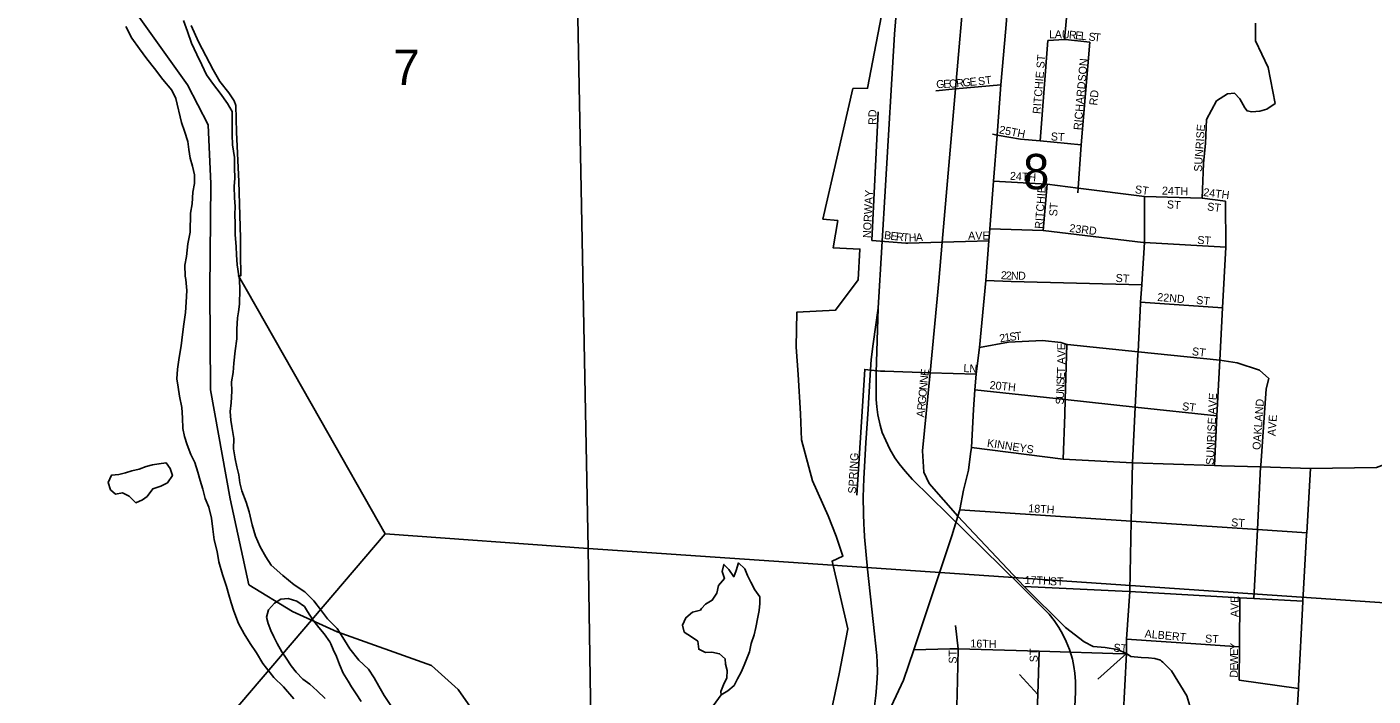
# Model space of a CAD drawing. Extents: x 1624196 to 2029251, y 146837 to 440034.
# Drawn here: x 1822196 to 1830604, y 270974 to 275155 of the extents above; entities that cross this region are included whole.
import ezdxf

# ---------------------------------------------------------------- set-up
doc = ezdxf.new("R2010")
doc.units = 0
for name, color, linetype in [('GM_X_City_Street', 7, 'Continuous'), ('GM_X_City_Street_Text', 7, 'Continuous'), ('GM_X_Corporation', 7, 'Continuous'), ('GM_X_Major_River', 7, 'Continuous'), ('GM_X_Minor_Lake', 7, 'Continuous'), ('GM_X_Minor_River', 7, 'Continuous'), ('GM_X_Rail_Line', 7, 'Continuous'), ('GM_X_Section', 7, 'Continuous'), ('GM_X_Section_Text', 7, 'Continuous'), ('GM_X_Township', 7, 'Continuous'), ('GM_X_US_Route', 7, 'Continuous')]:
    doc.layers.add(name, color=color, linetype=linetype)

msp = doc.modelspace()

# ---------------------------------------------------------------- linework, layer by layer
at = {"layer": 'GM_X_City_Street'}
for points in [[(1828009.8, 272097.2), (1827832, 272302.2), (1827798.1, 272372.7), (1827789.3, 272506.1), (1827836.6, 272994.6), (1827892, 273566.8), (1827913.1, 273810), (1827996.1, 274767.9), (1828056.3, 275462)], [(1828677.5, 275076.6), (1828713.5, 275483), (1828713.5, 275483)], [(1829536.7, 274085.7), (1829545, 274301.2), (1829557.2, 274428.8), (1829562.9, 274576), (1829626.7, 274692.3), (1829695, 274736.9), (1829738.5, 274740.8), (1829770.8, 274705), (1829802.6, 274649.3), (1829817, 274630.6), (1829846.3, 274624.8), (1829896.3, 274627.9), (1829941, 274640.4), (1829992.5, 274677.6), (1829948.6, 274901.7), (1829870.1, 275068.2), (1829869.1, 275176.5), (1829869.1, 275177.6)], [(1828523.5, 274442.5), (1828572.9, 275070.1)], [(1828572.9, 275070.1), (1828677.5, 275076.6), (1828683.2, 275077), (1828835.3, 275059.3)], [(1828759.5, 274118), (1828761.7, 274148.4), (1828780.6, 274418), (1828835.3, 275059.3)], [(1827872.2, 274756.5), (1827996.1, 274767.9), (1828279.7, 274794)], [(1827473.7, 273819.9), (1827512.1, 274623.9)], [(1828227.2, 274484.1), (1828255.4, 274479.3), (1828402.2, 274454.1), (1828523.5, 274442.5), (1828780.6, 274418)], [(1828233.2, 274191.2), (1828567.8, 274172.6), (1828761.7, 274148.4), (1829176.7, 274096.5)], [(1828543.8, 273884.1), (1828567.8, 274172.6)], [(1829135.5, 273108.1), (1829135.5, 273109), (1829136.3, 273125.5), (1829151.7, 273427.4), (1829152.2, 273436.1), (1829159.3, 273543.6), (1829159.6, 273547.7), (1829175.6, 273807.9), (1829177, 273831), (1829176.7, 274096.5)], [(1829176.7, 274096.5), (1829536.7, 274085.7)], [(1829536.7, 274085.7), (1829682.9, 274065.5)], [(1829612.8, 272414.7), (1829629, 272725.1), (1829647.1, 273072.4), (1829664.2, 273400.2), (1829683.9, 273778.7), (1829682.9, 274065.5)], [(1828210.3, 273893.3), (1828543.8, 273884.1), (1829168.8, 273808.3), (1829175.6, 273807.9), (1829683.9, 273778.7)], [(1827473.7, 273819.9), (1827686, 273803.8), (1827697.8, 273804.1)], [(1827697.8, 273804.1), (1827913.1, 273810), (1828203, 273818)], [(1828185.2, 273569.8), (1828343.8, 273563.8), (1829159.3, 273543.6)], [(1829152.2, 273436.1), (1829664.2, 273400.2)], [(1828145.2, 273153), (1828326.3, 273185.1), (1828539.4, 273195.2), (1828654.3, 273182.5), (1828691.8, 273171.7), (1828694.4, 273171.4)], [(1828677.7, 272732.8), (1828680.8, 272827.4), (1828691.8, 273171.7)], [(1828694.4, 273171.4), (1829136.3, 273125.5), (1829647.1, 273072.4)], [(1829101.1, 272430.4), (1829118.8, 272780.1), (1829135.5, 273108.1)], [(1829859.6, 271583.9), (1829881.7, 272014.6), (1829901.8, 272405.9), (1829902.3, 272414.9), (1829937.1, 272894.8), (1829951.8, 272958.9), (1829893.9, 273009.7), (1829755.8, 273057.2), (1829647.1, 273072.4)], [(1827378.6, 272229.7), (1827428.4, 273014.8), (1827527.8, 273004.8), (1827554.2, 273004)], [(1827554.2, 273004), (1827836.6, 272994.6), (1828124.4, 272985.1)], [(1828116.5, 272888.3), (1828680.8, 272827.4), (1829118.8, 272780.1), (1829629, 272725.1)], [(1828668.8, 272453.6), (1828677.7, 272732.8), (1828677.7, 272732.8)], [(1829657.2, 272413.4), (1829901.8, 272405.9), (1830213.2, 272396.4), (1830624.6, 272401.4), (1831004.8, 272545.8), (1831069.4, 272570.4), (1831270.5, 272646.8), (1831421, 272645.5), (1831789.8, 272631.4), (1832167.4, 272617), (1832486.3, 272604.9), (1832582.7, 272601.2), (1832705.8, 272656.2), (1833031.6, 272637.6)], [(1828095.1, 272526.3), (1828668.8, 272453.6), (1829101.1, 272430.4), (1829612.8, 272414.7), (1829657.2, 272413.4), (1829657.2, 272413.4)], [(1829011.6, 270162.8), (1829012.2, 270176.1), (1829027.2, 270506.1), (1829042.4, 270839.9), (1829063.6, 271239.3), (1829063.1, 271330.3), (1829084.4, 271626.9), (1829084.8, 271633.4), (1829093.7, 272066.5), (1829101.1, 272430.4)], [(1830095.8, 270209.6), (1830095.8, 270209.7), (1830128.3, 270845.6), (1830137.2, 271022.1), (1830138, 271038.1), (1830164.4, 271563.1), (1830164.6, 271566.9), (1830188.9, 271981.7), (1830189.7, 271994.3), (1830213.2, 272396.4)], [(1828009.8, 272097.2), (1828424.2, 271659.2), (1828682.8, 271401.8), (1828798.5, 271312.3), (1828856.5, 271283.6), (1828930.8, 271276.9), (1829007, 271264.1), (1829063.6, 271239.3), (1829091, 271221.1), (1829155.2, 271214.5), (1829201.4, 271212.1), (1829241.6, 271209.7), (1829275.6, 271199.3), (1829283.2, 271192.6)], [(1828022.1, 272137), (1829093.7, 272066.5), (1829881.7, 272014.6), (1830189.7, 271994.3)], [(1828424.2, 271659.2), (1829080.9, 271627), (1829084.4, 271626.9), (1829771.9, 271588.7), (1829859.6, 271583.9), (1830164.6, 271566.9)], [(1829766.8, 271074.1), (1829768.8, 271281.1), (1829771.9, 271588.7)], [(1828007.4, 271069), (1828013, 271270.1), (1827995.7, 271414.2)], [(1827736.2, 271263.6), (1827959.9, 271268.9)], [(1827959.9, 271268.9), (1828013, 271270.1), (1828519.1, 271254.9), (1829045.6, 271239), (1829063.6, 271239.3)], [(1828494.8, 270515.9), (1828495.5, 270536.2), (1828506.7, 270876.8), (1828510.2, 270983.4), (1828519.1, 271254.9)], [(1829063.1, 271330.3), (1829497.4, 271300)], [(1829497.4, 271300), (1829497.6, 271300), (1829768.8, 271281.1)], [(1828884.7, 271080.4), (1829063.6, 271239.3)], [(1829283.2, 271192.6), (1829291.6, 271185.1), (1829295.4, 271181.3), (1829345.4, 271132.3), (1829440.3, 270974.8), (1829471.4, 270872), (1829479.1, 270831.7), (1829494.8, 270795.4), (1829520.5, 270749), (1829578.1, 270684.1), (1829617.9, 270612.5)], [(1828394.6, 271109.1), (1828510.2, 270983.4)], [(1827884.4, 268846.6), (1827887, 268901.8), (1827902.3, 269233.3), (1827931.6, 269610), (1827957.1, 269936.6), (1827963.4, 270058.1), (1827971.9, 270221.6), (1827989.7, 270564.9), (1828003, 270911.5), (1828007.4, 271069)], [(1829766.8, 271074.1), (1830137.2, 271022.1)]]:
    msp.add_lwpolyline(points, dxfattribs=at)
at = {"layer": 'GM_X_Corporation'}
msp.add_lwpolyline([(1827203.5, 270806.2), (1827268, 271113.7), (1827322.5, 271395), (1827224.6, 271817.7), (1827292.8, 271847.6), (1827250.8, 271972.4), (1827200.8, 272099.3), (1827102.7, 272318.9), (1827034.8, 272574.5), (1827026.9, 272737.5), (1827013.2, 272982.9), (1827001.3, 273153.8), (1827005.5, 273373), (1827246.3, 273386.1), (1827388.4, 273574.7), (1827399.1, 273766.8), (1827231.2, 273775.4), (1827259.8, 273945.2), (1827168, 273954.7), (1827354.5, 274769.3), (1827446.6, 274771.9), (1827553.3, 275337.3)], dxfattribs=at)
at = {"layer": 'GM_X_Major_River'}
for points in [[(1822814.4, 275156.7), (1822850.1, 275084.3), (1822897.8, 275017.8), (1822943.6, 274955.3), (1822993.3, 274894.8), (1823045.1, 274826.2), (1823100.9, 274759.7), (1823126.6, 274707.4), (1823161.8, 274558.6), (1823179.5, 274504.4), (1823201.1, 274440), (1823206.8, 274389.8), (1823214.5, 274335.6), (1823230.2, 274285.3), (1823241.9, 274231.1), (1823241.6, 274176.9), (1823231.2, 274122.8), (1823226.7, 274050.5), (1823216.3, 273992.4), (1823215.5, 273872), (1823201, 273799.9), (1823192.4, 273721.6), (1823182, 273665.5), (1823184.3, 273597.9), (1823187.6, 273576.6)], [(1823522.6, 273574.8), (1823518.8, 273599.3), (1823509.2, 273667.6), (1823505.6, 273731.8), (1823501.9, 273782), (1823496.4, 273858.3), (1823496.8, 273926.5), (1823493.2, 273982.7), (1823495.5, 274032.9), (1823491.9, 274087.1), (1823490.3, 274157.3), (1823494.7, 274209.5), (1823493.1, 274273.7), (1823491.5, 274339.9), (1823480, 274418.3), (1823478.4, 274480.5), (1823476.8, 274548.7), (1823477.3, 274627), (1823447.5, 274677.3), (1823401.8, 274741.8), (1823360, 274796.3), (1823318.3, 274856.7), (1823288.6, 274919.1), (1823256.9, 274983.5), (1823223.2, 275054), (1823197.6, 275126.3), (1823173.9, 275194.7)], [(1823187.6, 273576.6), (1823194.1, 273507.9), (1823191.1, 273434.7), (1823186.6, 273370.5), (1823176.1, 273298.3), (1823167.7, 273234.1), (1823159.2, 273161.9), (1823146.7, 273089.8), (1823136.3, 273017.6), (1823131.9, 272955.4), (1823139.5, 272903.2), (1823149.2, 272848.9), (1823162.7, 272776.6), (1823168.3, 272712.3), (1823169.9, 272646.1), (1823179.5, 272595.9), (1823197.2, 272543.6), (1823218.8, 272483.2), (1823244.5, 272432.9), (1823262.1, 272372.6), (1823277.8, 272320.3), (1823293.5, 272266), (1823309.1, 272207.7), (1823330.8, 272153.4), (1823348.3, 272085), (1823355.9, 272016.8), (1823365.5, 271950.5), (1823383, 271878.1), (1823394.6, 271813.8), (1823418.1, 271733.4), (1823441.6, 271659), (1823457.3, 271606.7), (1823471, 271556.5), (1823488.7, 271504.2), (1823516.2, 271427.8), (1823551.8, 271363.3), (1823589.4, 271302.9), (1823629.1, 271244.4), (1823668.7, 271177.9), (1823738.2, 271091.2), (1823797.9, 271032.6), (1823863.4, 270956)], [(1824467.7, 270916), (1824426.1, 270978.5), (1824394.5, 271036.9), (1824364.8, 271087.3), (1824329.1, 271141.7), (1824269.4, 271198.2), (1824211.8, 271268.8), (1824180.1, 271323.2), (1824132.6, 271395.8), (1824072.9, 271456.3), (1824035.2, 271506.8), (1823987.6, 271569.3), (1823931.9, 271625.8), (1823864.1, 271668.4), (1823794.4, 271727), (1823720.8, 271791.7), (1823687.1, 271844.1), (1823653.5, 271906.5), (1823623.9, 271973), (1823602.3, 272043.3), (1823582.8, 272125.7), (1823565.2, 272186), (1823537.7, 272256.5), (1823526, 272306.7), (1823518.3, 272356.9), (1823506.6, 272407.2), (1823496.9, 272457.4), (1823485.3, 272519.7), (1823487.8, 272583.9), (1823476.1, 272658.2), (1823469.8, 272697.3), (1823465.7, 272751.3), (1823470.7, 272806.9), (1823475.6, 272878.9), (1823473.9, 272937.8), (1823483.7, 272995), (1823487, 273054), (1823496.4, 273130.8), (1823505.8, 273205.9), (1823506.6, 273266.6), (1823511.5, 273337), (1823518.1, 273374.6), (1823523, 273423.7), (1823524.6, 273515.3), (1823522.6, 273574.8)], [(1824093.6, 271300.1), (1824088, 271313.8), (1824052.3, 271362.2), (1824018.5, 271402.5), (1823980.8, 271450.9), (1823949.1, 271503.3), (1823929.3, 271533.5), (1823881.5, 271567.9), (1823827.5, 271584.3), (1823781.4, 271578.6), (1823741.2, 271554.8), (1823704.9, 271512.9), (1823692.6, 271466.8), (1823702.4, 271426.6), (1823720.1, 271384.3), (1823737.9, 271344.1), (1823759.6, 271301.8), (1823787.3, 271251.5)], [(1824283.7, 270939.3), (1824252, 270987.6), (1824222.3, 271032), (1824202.5, 271068.2), (1824170.8, 271116.6), (1824147.1, 271170.9), (1824129.4, 271221.2), (1824107.7, 271265.5), (1824093.6, 271300.1)], [(1823787.3, 271251.5), (1823815.1, 271211.1), (1823846.8, 271162.8), (1823876.5, 271122.5), (1823918.3, 271080), (1823962.1, 271047.6), (1824007.9, 271007.2), (1824057.6, 270958.7)]]:
    msp.add_lwpolyline(points, dxfattribs=at)
at = {"layer": 'GM_X_Minor_Lake'}
for points in [[(1823052.1, 272296.4), (1823073.5, 272307.5), (1823103.9, 272351.5), (1823090.1, 272395.7), (1823064.3, 272432), (1823020.3, 272424.3), (1822980.2, 272418.5), (1822940.1, 272408.7), (1822895.9, 272390.9)], [(1822895.9, 272390.9), (1822851.8, 272381.2), (1822811.7, 272369.4), (1822769.6, 272357.6), (1822723.5, 272353.9), (1822703.2, 272307.9), (1822716.9, 272263.6), (1822748.8, 272235.3), (1822792.8, 272243.1), (1822834.8, 272222.8), (1822876.5, 272182.3), (1822916.7, 272200.2), (1822946.9, 272222), (1822981.2, 272270), (1823031.4, 272285.7), (1823052.1, 272296.4)], [(1826531.5, 270981.8), (1826573.9, 271007.5), (1826612.3, 271041.2), (1826634.7, 271081.2), (1826657.1, 271123.1), (1826675.6, 271167.1), (1826696.1, 271219.1), (1826708.4, 271251.1), (1826718.9, 271303.2), (1826737.4, 271357.3), (1826747.9, 271403.4), (1826760.5, 271467.5), (1826768.9, 271509.6), (1826773.3, 271551.8), (1826773.6, 271593.9), (1826742, 271638.4), (1826718.3, 271684.9), (1826696.6, 271727.3), (1826679, 271769.6), (1826641.2, 271806.2), (1826624.7, 271758.1), (1826610.4, 271720.1), (1826580.7, 271764.6), (1826548.9, 271797.1), (1826538.5, 271753), (1826552.1, 271708.7), (1826515.6, 271664.8), (1826505.2, 271616.7), (1826476.7, 271572.8), (1826434.4, 271549.2), (1826409.8, 271520.5)], [(1826409.8, 271520.5), (1826401.9, 271511.3), (1826353.7, 271497.8), (1826311.3, 271464), (1826290.8, 271418.1), (1826300.4, 271373.8), (1826346.3, 271345.2), (1826386.1, 271316.7), (1826391.7, 271266.4), (1826433.6, 271245.9), (1826473.8, 271247.5), (1826521.8, 271239), (1826557.6, 271206.5), (1826559.3, 271174.3), (1826569, 271134), (1826566.6, 271087.9), (1826546.1, 271043.9), (1826529.9, 271002.5), (1826531.5, 270981.8)]]:
    msp.add_lwpolyline(points, dxfattribs=at)
at = {"layer": 'GM_X_Minor_River'}
msp.add_lwpolyline([(1825885.2, 270378.4), (1825929.2, 270455.6), (1825993.8, 270501.2), (1826056.4, 270544.7), (1826126.8, 270578.2), (1826193.3, 270607.6), (1826239.9, 270667.4), (1826300.8, 270743.1), (1826365.3, 270788.6), (1826433.8, 270822.1), (1826464.5, 270890.1), (1826531.5, 270981.8)], dxfattribs=at)
at = {"layer": 'GM_X_Rail_Line'}
for points in [[(1827513.3, 273397.7), (1827557.8, 274163.8), (1827614.3, 275110.2), (1827623.8, 275212.8), (1827632.6, 275297.2), (1827641.5, 275362.7), (1827650.9, 275419.4), (1827678.6, 275556.7), (1827734, 275775.8), (1827786.9, 275974.2), (1827916, 276462.9), (1828031.3, 276895.5), (1828057.7, 276991.3), (1828079.2, 277066.8), (1828095.5, 277121), (1828114.4, 277175.2), (1828131.4, 277224.3), (1828150.9, 277274.7), (1828174.2, 277335.1)], [(1827424.4, 272016.4), (1827422.7, 272045.6), (1827420, 272114.6), (1827418.7, 272217), (1827423.1, 272334.1), (1827436, 272556.2), (1827449.8, 272767.6), (1827460, 272947.9), (1827469, 273077.8), (1827481, 273174.4), (1827513.3, 273397.7)], [(1827513.3, 273397.7), (1827500.9, 272994.4), (1827499.7, 272902.5), (1827500.3, 272827.7), (1827503.3, 272780.6), (1827510.9, 272732.3), (1827525.1, 272666.9), (1827538.6, 272621.6), (1827559.8, 272570.4), (1827584.5, 272517.4), (1827616.9, 272462.6), (1827644, 272424.9), (1827680.5, 272379.6), (1827727.6, 272327.1), (1828168.1, 271894.9), (1828402.5, 271665.2), (1828579.8, 271485.6), (1828611.6, 271446.2), (1828640.4, 271403.2), (1828664, 271363.7), (1828687.5, 271316), (1828707, 271264.2), (1828725.8, 271204.7), (1828734, 271158.2), (1828741.1, 271117.6), (1828744.6, 271065.7), (1828745.2, 270998.6), (1828737, 270816.6)], [(1827488.1, 270894.6), (1827497.4, 270976.9), (1827502.3, 271025.9), (1827507.2, 271086), (1827508.1, 271125.6), (1827507.2, 271186.1), (1827504.1, 271227.1), (1827481.4, 271439.8), (1827446.7, 271766.1), (1827427.1, 271968.6), (1827424.4, 272016.4)]]:
    msp.add_lwpolyline(points, dxfattribs=at)
at = {"layer": 'GM_X_Section'}
for points in [[(1831506.3, 277205.2), (1831225.6, 271518.8), (1825700.4, 271896.6), (1825601.5, 277033.3), (1825671.5, 277018.8), (1825761.5, 277022.3), (1825861.6, 277035.6), (1825943.3, 277051.1), (1827206.4, 277260)], [(1825700.4, 271896.6), (1825739.5, 269482.3), (1825603.3, 266857), (1823049.8, 266952.7), (1820407.6, 267273), (1820546.8, 267436.1), (1821272.2, 268285.8), (1824432.8, 271988.5)], [(1825700.4, 271896.6), (1831225.6, 271518.8), (1830874.1, 266630.3), (1825603.3, 266857), (1825739.5, 269482.3)]]:
    msp.add_lwpolyline(points, close=True, dxfattribs=at)
msp.add_lwpolyline([(1825601.5, 277033.3), (1825700.4, 271896.6), (1824432.8, 271988.5), (1824030.9, 272695.5), (1823564.2, 273516.5), (1823516.7, 273600.1), (1823532.1, 273600), (1823529, 273738), (1823529.6, 273838), (1823519.8, 274190.1), (1823503.7, 274498.2), (1823500.7, 274664.2), (1823490.9, 274692.3), (1823457.2, 274742.5), (1823399.7, 274814.8), (1823358.1, 274887.1), (1823267.2, 275061.7), (1823221.8, 275163.9)], dxfattribs=at)
at = {"layer": 'GM_X_Township'}
for points in [[(1825061.6, 270766.8), (1824890, 271015.1), (1824723.6, 271165.1), (1824134, 271375.1), (1823853.4, 271502.1), (1823581, 271669.3), (1823466, 272206.5), (1823342.4, 272886.9), (1823338.9, 273513.5), (1823344, 274173.7), (1823327.3, 274544.3), (1823199.3, 274793.6), (1822875.5, 275245.4)], [(1822875.5, 275245.4), (1823199.3, 274793.6), (1823327.3, 274544.3), (1823344, 274173.7), (1823338.9, 273513.5), (1823342.4, 272886.9), (1823466, 272206.5), (1823581, 271669.3), (1823853.4, 271502.1), (1824134, 271375.1), (1824723.6, 271165.1), (1824890, 271015.1), (1825061.6, 270766.8)]]:
    msp.add_lwpolyline(points, dxfattribs=at)
at = {"layer": 'GM_X_US_Route'}
for points in [[(1828130.9, 273037.3), (1828145.2, 273153), (1828185.2, 273569.8), (1828203, 273818), (1828210.3, 273893.3), (1828233.2, 274191.2), (1828255.4, 274479.3), (1828279.7, 274794), (1828311.1, 275146.1), (1828333.7, 275437.5), (1828364.9, 275568.3), (1828467, 276144.4), (1828518, 276429.7), (1828539, 276547.2), (1828599.8, 276860.4), (1828648.4, 277142), (1828665.7, 277263), (1828661.5, 277363), (1828652.7, 277575), (1828652.7, 277582.4)], [(1828109.1, 272763.8), (1828116.5, 272888.3), (1828124.4, 272985.1), (1828130.9, 273037.3)], [(1828090.2, 272487.3), (1828095.1, 272526.3), (1828109.1, 272763.8)], [(1827546.6, 270803.8), (1827594.7, 270908.3), (1827670.4, 271073.1), (1827736.2, 271263.6), (1827971.9, 271975.2), (1828009.8, 272097.2), (1828022.1, 272137), (1828023.3, 272140.7), (1828046.3, 272259.8), (1828077.5, 272385.3), (1828090.2, 272487.3)]]:
    msp.add_lwpolyline(points, dxfattribs=at)

# ---------------------------------------------------------------- texts
at = {"layer": 'GM_X_City_Street_Text'}
for s, rotation, p in [('L', 359.91803, (1828580.4, 275084.6)), ('A', 359.91954, (1828615.6, 275084.6)), ('U', 357.34385, (1828659, 275084.5)), ('R', 354.55276, (1828702.4, 275082.6)), ('E', 354.40359, (1828741.7, 275078.8)), ('L', 354.4087, (1828776.8, 275075.4)), ('S', 354.4087, (1828825, 275070.6)), ('T', 354.4087, (1828860, 275067.2)), ('RITCHIE ST', 85.36714, (1828527.1, 274609.6)), ('RICHARDSON', 84.92076, (1828782.3, 274508.5)), ('G', 2.16396, (1827876.1, 274772.2)), ('E', 2.17215, (1827920.1, 274773.9)), ('O', 3.00376, (1827956.1, 274775.2)), ('R', 5.45283, (1828002.3, 274777.7)), ('G', 5.90958, (1828042.2, 274781.5)), ('E', 5.90811, (1828086, 274786.1)), ('ST', 7.12838, (1828139.3, 274789.7)), ('RD', 83.9832, (1828880.1, 274662.5)), ('RD', 90, (1827501.9, 274542.8)), ('25TH', 349.0444, (1828265.4, 274490.5)), ('SUNRISE', 86.18131, (1829534.6, 274248.8)), ('ST', 356.42622, (1828589.8, 274446.6)), ('24TH', 356.42197, (1828334.6, 274200.2)), ('NORWAY', 87.23122, (1827466.7, 273834.9)), ('RITCHIE', 85.8387, (1828540.3, 273892.3)), ('ST', 352.41108, (1829114.1, 274116.5)), ('24TH', 358.21116, (1829284.7, 274107.8)), ('24TH', 352.87582, (1829540.8, 274099)), ('ST', 86.42535, (1828630.5, 273970.4)), ('ST', 356.42537, (1829314.9, 274022)), ('ST', 352.8733, (1829565.3, 274009.2)), ('B', 353.36889, (1827547.6, 273830.6)), ('E', 353.37317, (1827586.9, 273826)), ('R', 353.37444, (1827621.9, 273821.9)), ('T', 355.21425, (1827662.9, 273817.2)), ('H', 1.23199, (1827703.8, 273814.1)), ('A', 2.21892, (1827748.7, 273815)), ('AVE', 0.00001, (1828074.4, 273826.2)), ('23RD', 353.0862, (1828704.8, 273874.6)), ('ST', 356.41856, (1829505, 273799.8)), ('2', 356.28147, (1828277.5, 273579.8)), ('2', 356.85033, (1828308.8, 273577.8)), ('N', 359.26746, (1828341.8, 273576)), ('D', 359.98897, (1828386.5, 273575.4)), ('ST', 356.42622, (1828994.6, 273562.2)), ('22ND', 354.95717, (1829254.5, 273443.4)), ('ST', 352.87835, (1829496.8, 273425.8)), ('2', 10.15541, (1828275.1, 273183.7)), ('1', 8.36861, (1828305, 273189)), ('S', 6.42014, (1828335.1, 273193.5)), ('T', 6.00686, (1828369.9, 273197.4)), ('AVE', 90, (1828681, 273046.8)), ('ST', 352.87835, (1829470.4, 273104.6)), ('LN', 356.82219, (1828044.2, 272999)), ('T', 87.48551, (1828679.3, 272988.9)), ('N', 84.52754, (1827821.6, 272927.9)), ('E', 82.13454, (1827825.7, 272971.2)), ('20TH', 354.64333, (1828207.3, 272893.4)), ('S', 87.52963, (1828676.2, 272918.6)), ('E', 87.51281, (1828677.7, 272953.8)), ('O', 84.54134, (1827813.2, 272840.3)), ('N', 84.5493, (1827817.4, 272884.1)), ('U', 87.7701, (1828672.6, 272830.7)), ('N', 87.50759, (1828674.3, 272874.6)), ('SUNRISE AVE', 87.45416, (1829609.4, 272418)), ('R', 84.52743, (1827805.3, 272757.1)), ('G', 84.54134, (1827809, 272796.5)), ('S', 89.39891, (1828672.2, 272795.9)), ('ST', 352.87162, (1829408.8, 272761.4)), ('OAKLAND', 85.8545, (1829899.8, 272510.7)), ('A', 84.5493, (1827801.1, 272713.3)), ('AVE', 86.05688, (1829994.5, 272597.2)), ('KINNEYS', 351.4687, (1828190.2, 272532.5)), ('SPRING', 86.49837, (1827374.2, 272237.8)), ('18TH', 356.42197, (1828449, 272123.4)), ('ST', 356.42537, (1829716.2, 272035.4)), ('17TH', 358.20774, (1828426.7, 271674.6)), ('ST', 0.00001, (1828584.8, 271665.8)), ('AVE', 90, (1829763.4, 271467.2)), ('ALBERT', 354.70888, (1829175.3, 271340.2)), ('ST', 356.41856, (1829553.4, 271309.4)), ('ST', 90, (1828003.4, 271176.8)), ('16TH', 358.20753, (1828087.9, 271278.6)), ('ST', 90, (1828509.4, 271185.6)), ('ST', 356.18786, (1828981.5, 271252.2)), ('E', 89.75409, (1829759.6, 271225.2)), ('Y', 86.63225, (1829759.7, 271259.7)), ('E', 89.75409, (1829759.2, 271132.8)), ('W', 89.77253, (1829759.4, 271168)), ('D', 89.78143, (1829759.1, 271088.8))]:
    msp.add_text(s, height=50, rotation=rotation, dxfattribs=at).set_placement(p)
at = {"layer": 'GM_X_Section_Text'}
for s, p in [('7', (1824484.1, 274792.3)), ('8', (1828417.6, 274140.5))]:
    msp.add_text(s, height=221, rotation=0.00001, dxfattribs=at).set_placement(p)

doc.saveas('drawing.dxf')
